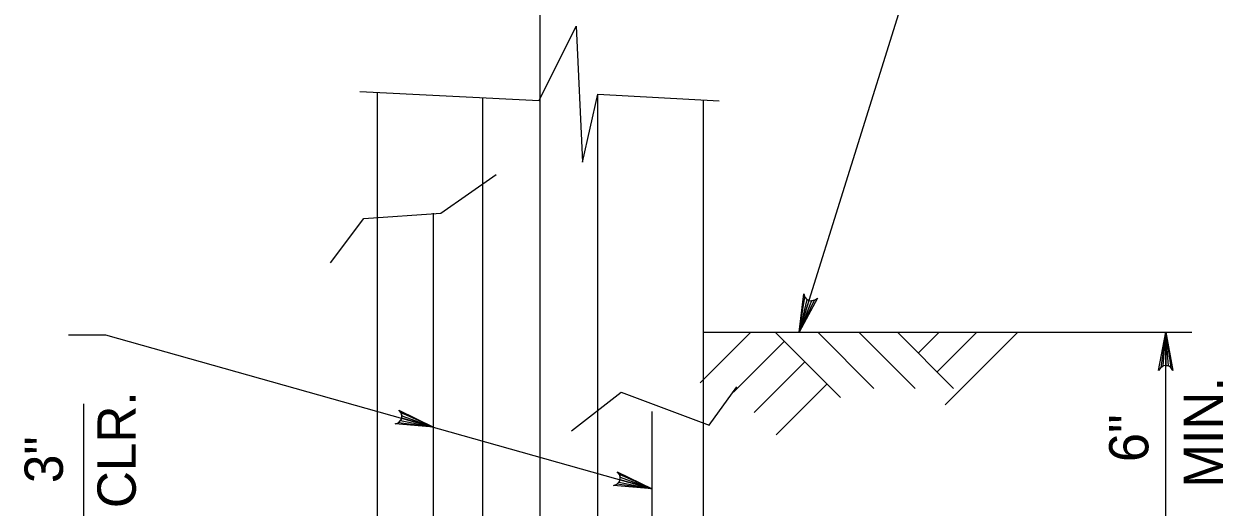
# Model space of a CAD drawing. Extents: x 3351 to 8430, y -3586 to 1457.
# Drawn here: x 4437.4 to 4531.2, y -2080.4 to -2042.6 of the extents above; entities that cross this region are included whole.
import ezdxf

# ---------------------------------------------------------------- set-up
doc = ezdxf.new("R2010")
doc.units = 0
doc.layers.add('1', color=7, linetype='Continuous')

msp = doc.modelspace()

# ---------------------------------------------------------------- linework, layer by layer
at = {"layer": '1'}
for p, q in [((4477.771, -2168.529), (4477.771, -1992.575)), ((4498.02, -2066.745), (4508.057, -2034.569)), ((4465.023, -2083.515), (4465.023, -2047.972)), ((4473.271, -2083.515), (4473.271, -2048.383)), ((4482.271, -2083.515), (4482.271, -2048.12)), ((4490.523, -2083.515), (4490.523, -2048.577)), ((4469.995, -2057.419), (4474.307, -2054.399)), ((4461.367, -2061.303), (4463.955, -2057.847)), ((4463.955, -2057.847), (4469.995, -2057.419)), ((4469.427, -2148.284), (4469.427, -2057.419)), ((4494.248, -2066.745), (4490.282, -2070.711)), ((4490.523, -2066.745), (4528.729, -2066.745)), ((4496.135, -2066.745), (4501.25, -2071.86)), ((4499.478, -2066.745), (4503.872, -2071.139)), ((4502.69, -2066.745), (4507.084, -2071.139)), ((4505.71, -2066.745), (4510.104, -2071.139)), ((4508.97, -2066.745), (4507.34, -2068.375)), ((4511.921, -2066.745), (4508.816, -2069.851)), ((4515.113, -2066.745), (4509.448, -2072.41)), ((4526.699, -2083.515), (4526.699, -2066.745)), ((4496.856, -2067.466), (4492.891, -2071.432)), ((4498.452, -2069.063), (4494.487, -2073.028)), ((4500.186, -2070.796), (4496.221, -2074.762)), ((4480.203, -2074.455), (4484.087, -2071.439)), ((4484.087, -2071.439), (4490.987, -2074.023)), ((4490.987, -2074.023), (4493.143, -2071.007)), ((4442.042, -2072.343), (4442.042, -2093.415)), ((4486.507, -2147.852), (4486.507, -2072.951))]:
    msp.add_line(p, q, dxfattribs=at)
for points in [[(4463.643, -2047.903), (4477.681, -2048.603), (4480.585, -2042.795), (4481.069, -2053.445), (4482.279, -2048.121), (4491.769, -2048.645)], [(4498.02, -2066.745), (4498.375, -2063.731), (4498.458, -2063.998), (4498.614, -2064.171), (4498.794, -2064.263), (4498.996, -2064.29), (4499.222, -2064.236), (4499.442, -2064.064), (4498.02, -2066.745), (4499.222, -2064.236), (4498.996, -2064.29), (4498.02, -2066.745), (4498.794, -2064.263), (4498.614, -2064.171), (4498.02, -2066.745), (4498.458, -2063.998)], [(4440.858, -2066.94), (4443.766, -2066.94), (4486.507, -2079)], [(4526.699, -2066.745), (4527.258, -2069.728), (4527.099, -2069.498), (4526.899, -2069.379), (4526.699, -2069.345), (4526.499, -2069.379), (4526.299, -2069.498), (4526.14, -2069.728), (4526.699, -2066.745), (4526.299, -2069.498), (4526.499, -2069.379), (4526.699, -2066.745), (4526.699, -2069.345), (4526.899, -2069.379), (4526.699, -2066.745), (4527.099, -2069.498)], [(4469.427, -2074.181), (4466.404, -2073.909), (4466.669, -2073.818), (4466.837, -2073.658), (4466.925, -2073.475), (4466.946, -2073.273), (4466.886, -2073.048), (4466.708, -2072.832), (4469.427, -2074.181), (4466.886, -2073.048), (4466.946, -2073.273), (4469.427, -2074.181), (4466.925, -2073.475), (4466.837, -2073.658), (4469.427, -2074.181), (4466.669, -2073.818)], [(4486.507, -2079), (4483.485, -2078.728), (4483.749, -2078.637), (4483.917, -2078.477), (4484.005, -2078.294), (4484.026, -2078.092), (4483.966, -2077.867), (4483.788, -2077.652), (4486.507, -2079), (4483.966, -2077.867), (4484.026, -2078.092), (4486.507, -2079), (4484.005, -2078.294), (4483.917, -2078.477), (4486.507, -2079), (4483.749, -2078.637)]]:
    msp.add_lwpolyline(points, dxfattribs=at)

# ---------------------------------------------------------------- texts
for s, height, p in [('MIN.', 3.072, (4531.175, -2078.913)), ('CLR.', 3, (4446.124, -2080.506)), ('6"', 3.072, (4525.338, -2076.905)), ('3"', 3, (4440.424, -2078.545))]:
    msp.add_text(s, height=height, rotation=90, dxfattribs=at).set_placement(p)

doc.saveas('drawing.dxf')
